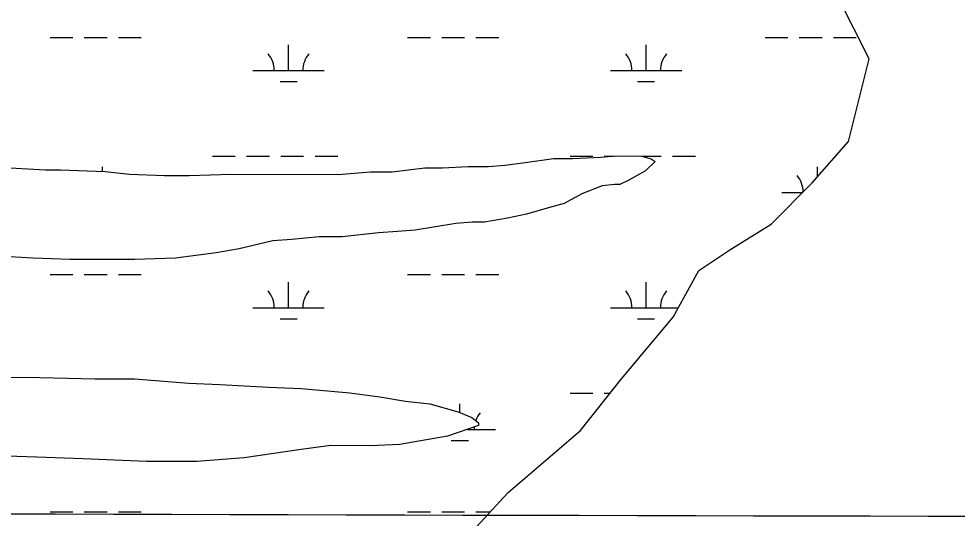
# Model space of a CAD drawing. Extents: x 3161564 to 3199464, y 849354 to 874788.
# Drawn here: x 3194344 to 3195661, y 866857 to 867558 of the extents above; entities that cross this region are included whole.
import ezdxf

# ---------------------------------------------------------------- set-up
doc = ezdxf.new("R2010")
doc.units = 0
for name, color, linetype in [('V-GRID-MAJR', 7, 'Continuous'), ('V-SITE-VEGE', 7, 'Continuous'), ('V-TOPO-SHOR', 7, 'Continuous'), ('V-WETL-SWMP', 7, 'Continuous')]:
    doc.layers.add(name, color=color, linetype=linetype)

msp = doc.modelspace()

# ---------------------------------------------------------------- linework, layer by layer
at = {"layer": 'V-GRID-MAJR'}
msp.add_spline([(3165799.846, 866945.01), (3171028.623, 866928.659), (3176257.404, 866913.068), (3181486.186, 866898.238), (3186714.971, 866884.169), (3191943.758, 866870.86), (3197172.5470000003, 866858.311), (3197172.548, 866858.311)], degree=3, dxfattribs=at)
at = {"layer": 'V-SITE-VEGE'}
for p, q in [((3195054.335, 867355.8699999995), (3195094.285, 867361.5109999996)), ((3195094.285, 867361.5109999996), (3195120.913, 867361.4659999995)), ((3195120.913, 867361.4659999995), (3195160.858, 867363.3009999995)), ((3195160.858, 867363.3009999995), (3195181.782, 867365.1679999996)), ((3195181.782, 867365.1679999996), (3195217.921, 867365.1069999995)), ((3195217.921, 867365.1069999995), (3195231.227, 867361.2809999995)), ((3195231.227, 867361.2809999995), (3195236.926, 867357.4679999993)), ((3194314.4520000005, 867349.5049999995), (3194381.0160000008, 867345.5899999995)), ((3194867.918, 867342.8719999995), (3194913.5760000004, 867348.4999999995)), ((3194913.5760000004, 867348.4999999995), (3194938.2990000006, 867348.4589999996)), ((3194938.2990000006, 867348.4589999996), (3194974.4400000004, 867350.2999999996)), ((3194974.4400000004, 867350.2999999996), (3195002.971, 867350.2529999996)), ((3195002.971, 867350.2529999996), (3195025.7980000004, 867352.1169999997)), ((3195025.7980000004, 867352.1169999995), (3195054.335, 867355.8699999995)), ((3195236.926, 867357.4679999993), (3195223.5920000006, 867344.1759999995)), ((3194381.0160000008, 867345.5899999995), (3194401.9360000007, 867345.5529999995)), ((3194401.9360000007, 867345.5529999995), (3194464.699, 867343.5479999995)), ((3194464.699, 867343.5479999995), (3194498.928000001, 867339.6849999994)), ((3194498.928000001, 867339.6849999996), (3194548.377, 867337.7009999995)), ((3194548.377, 867337.7009999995), (3194582.613, 867337.6429999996)), ((3194582.613, 867337.6429999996), (3194641.5770000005, 867339.4479999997)), ((3194641.5770000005, 867339.4479999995), (3194791.835, 867339.1959999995)), ((3194791.835, 867339.1959999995), (3194837.487, 867342.9209999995)), ((3194837.487, 867342.9209999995), (3194867.918, 867342.8719999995)), ((3195223.5920000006, 867344.1759999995), (3195198.8440000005, 867330.9029999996)), ((3195162.6930000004, 867323.3559999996), (3195134.1410000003, 867311.9919999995)), ((3195179.8140000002, 867325.2299999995), (3195162.6930000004, 867323.3559999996)), ((3195187.4200000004, 867325.2179999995), (3195179.8140000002, 867325.2299999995)), ((3195198.8440000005, 867330.9029999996), (3195187.4200000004, 867325.2179999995)), ((3195134.1410000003, 867311.9919999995), (3195109.395, 867298.7189999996)), ((3195109.395, 867298.7189999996), (3195088.465, 867293.0479999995)), ((3195056.115, 867283.5949999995), (3195029.4760000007, 867277.9319999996)), ((3195088.465, 867293.0479999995), (3195056.115, 867283.5949999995)), ((3194957.1860000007, 867270.4459999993), (3194900.1140000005, 867261.0319999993)), ((3194980.015, 867272.3079999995), (3194957.1860000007, 867270.4459999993)), ((3194997.134, 867272.2809999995), (3194980.015, 867272.3079999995)), ((3195029.4760000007, 867277.9319999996), (3194997.134, 867272.2809999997)), ((3194848.7550000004, 867257.3169999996), (3194797.3910000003, 867251.6949999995)), ((3194875.3850000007, 867259.1699999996), (3194848.7550000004, 867257.3169999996)), ((3194900.1140000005, 867261.0319999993), (3194875.3850000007, 867259.1699999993)), ((3194700.3810000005, 867246.1509999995), (3194652.812, 867234.8189999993)), ((3194727.0110000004, 867248.0079999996), (3194700.3810000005, 867246.1509999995)), ((3194765.057, 867251.7479999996), (3194727.0110000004, 867248.0079999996)), ((3194797.3910000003, 867251.6949999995), (3194765.057, 867251.7479999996)), ((3194620.468, 867229.1669999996), (3194563.3970000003, 867221.6549999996)), ((3194652.812, 867234.8189999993), (3194620.468, 867229.1669999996)), ((3194363.6900000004, 867221.9909999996), (3194291.4200000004, 867225.9129999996)), ((3194415.0390000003, 867220.0019999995), (3194363.6900000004, 867221.9909999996)), ((3194506.3350000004, 867219.8479999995), (3194415.0390000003, 867220.0019999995)), ((3194563.3970000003, 867221.6549999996), (3194506.3350000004, 867219.8479999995)), ((3194323.467, 867054.6829999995), (3194372.918, 867054.5989999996)), ((3194372.918, 867054.5989999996), (3194450.896, 867052.5659999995)), ((3194450.896, 867052.5659999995), (3194506.055, 867052.4759999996)), ((3194506.055, 867052.4759999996), (3194582.123, 867046.6409999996)), ((3194582.123, 867046.6409999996), (3194625.8670000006, 867044.6669999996)), ((3194625.8670000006, 867044.6669999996), (3194694.329, 867040.7469999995)), ((3194694.329, 867040.7469999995), (3194739.973, 867038.7679999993)), ((3194739.973, 867038.7679999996), (3194808.436, 867032.9479999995)), ((3194808.436, 867032.9479999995), (3194850.2700000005, 867027.1709999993)), ((3194850.2700000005, 867027.1709999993), (3194886.3990000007, 867021.4029999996)), ((3194886.3990000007, 867021.4029999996), (3194920.629, 867017.5429999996)), ((3194920.629, 867017.5429999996), (3194960.551, 867006.0639999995)), ((3194960.551, 867006.0639999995), (3194979.556, 866998.4249999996)), ((3194979.556, 866998.4249999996), (3194989.055, 866990.7999999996)), ((3194989.0550000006, 866990.7999999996), (3194989.0470000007, 866986.9969999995)), ((3194989.0470000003, 866986.9969999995), (3194945.2770000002, 866971.8539999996)), ((3194945.2770000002, 866971.8539999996), (3194878.688, 866960.5529999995)), ((3194739.832, 866953.1779999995), (3194659.9290000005, 866941.9019999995)), ((3194781.685, 866958.8139999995), (3194739.832, 866953.1779999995)), ((3194836.841, 866958.7199999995), (3194781.685, 866958.8139999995)), ((3194878.688, 866960.5529999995), (3194836.841, 866958.7199999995)), ((3194382.241, 866942.3669999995), (3194309.969, 866944.3899999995)), ((3194433.59, 866940.3779999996), (3194382.241, 866942.3669999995)), ((3194522.9770000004, 866936.4259999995), (3194433.59, 866940.3779999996)), ((3194659.9290000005, 866941.9019999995), (3194593.3510000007, 866936.3069999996)), ((3194593.3510000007, 866936.3069999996), (3194522.9770000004, 866936.4259999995))]:
    msp.add_line(p, q, dxfattribs=at)
at = {"layer": 'V-TOPO-SHOR'}
for p, q in [((3195054.3383041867, 867355.8751102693), (3195094.2892327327, 867361.5140586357)), ((3195094.2892327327, 867361.5140586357), (3195120.9171895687, 867361.4690274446)), ((3195120.9171895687, 867361.4690274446), (3195160.8611225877, 867363.303979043)), ((3195160.8611225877, 867363.303979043), (3195181.786086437, 867365.1709529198)), ((3195181.786086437, 867365.17095292), (3195217.9240278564, 867365.109910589)), ((3195217.9240278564, 867365.109910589), (3195231.2310107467, 867361.2838982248)), ((3195231.2310107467, 867361.2838982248), (3195236.9310059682, 867357.469894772)), ((3194314.457512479, 867349.5099833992), (3194381.02040904, 867345.5939086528)), ((3194867.922621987, 867342.8743399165), (3194913.579541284, 867348.5032815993)), ((3194913.579541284, 867348.5032815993), (3194938.304501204, 867348.4622526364)), ((3194938.304501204, 867348.4622526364), (3194974.445440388, 867350.3032086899)), ((3194974.445440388, 867350.3032086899), (3195002.97539414, 867350.2551752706)), ((3195002.97539414, 867350.2551752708), (3195025.8023549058, 867352.1191469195)), ((3195025.8023549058, 867352.1191469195), (3195054.3383041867, 867355.8751102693)), ((3195236.9310059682, 867357.469894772), (3195223.5950432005, 867344.1789216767)), ((3194381.02040904, 867345.5939086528), (3194401.9423751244, 867345.558884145)), ((3194401.9423751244, 867345.558884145), (3194464.704275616, 867343.5518122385)), ((3194464.704275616, 867343.5518122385), (3194498.933224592, 867339.6897753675)), ((3194498.933224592, 867339.6897753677), (3194548.3811466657, 867337.7047190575)), ((3194548.3811466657, 867337.7047190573), (3194582.6170911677, 867337.6476789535)), ((3194582.6170911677, 867337.6476789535), (3194641.580993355, 867339.4506082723)), ((3194641.580993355, 867339.4506082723), (3194791.8367497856, 867339.1984322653)), ((3194791.8367497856, 867339.1984322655), (3194837.490671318, 867342.9253755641)), ((3194837.490671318, 867342.9253755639), (3194867.922621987, 867342.8743399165)), ((3195223.5950432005, 867344.1789216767), (3195198.847098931, 867330.9069619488)), ((3195162.6961664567, 867323.3590107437), (3195134.1472261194, 867311.9950538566)), ((3195179.8171364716, 867325.232989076), (3195162.6961664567, 867323.3590107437)), ((3195187.4251241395, 867325.2199801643), (3195179.8171364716, 867325.232989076)), ((3195198.847098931, 867330.9069619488), (3195187.4251241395, 867325.2199801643)), ((3195134.1472261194, 867311.9950538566), (3195109.399281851, 867298.7230941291)), ((3195109.399281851, 867298.7230941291), (3195088.4683224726, 867293.0521234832)), ((3195056.119386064, 867283.597169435), (3195029.481435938, 867277.9352054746)), ((3195088.4683224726, 867293.0521234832), (3195056.119386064, 867283.597169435)), ((3194957.1935620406, 867270.4492965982), (3194900.118665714, 867261.0353715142)), ((3194980.0205228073, 867272.3122682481), (3194957.1935620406, 867270.4492965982)), ((3194997.1384950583, 867272.2842481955), (3194980.0205228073, 867272.3122682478)), ((3195029.481435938, 867277.9352054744), (3194997.1384950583, 867272.2842481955)), ((3194848.7587534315, 867257.3174349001), (3194797.395843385, 867251.6974999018)), ((3194875.389708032, 867259.1744020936), (3194848.7587534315, 867257.3174349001)), ((3194900.118665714, 867261.0353715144), (3194875.389708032, 867259.1744020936)), ((3194700.3860073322, 867246.1546183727), (3194652.817097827, 867234.8226837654)), ((3194727.016961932, 867248.0115855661), (3194700.3860073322, 867246.1546183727)), ((3194765.0628957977, 867251.7515377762), (3194727.016961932, 867248.0115855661)), ((3194797.395843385, 867251.6974999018), (3194765.0628957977, 867251.7515377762)), ((3194620.4741569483, 867229.1707264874), (3194563.402258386, 867221.6587997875)), ((3194652.817097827, 867234.8226837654), (3194620.4741569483, 867229.1707264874)), ((3194363.6955821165, 867221.9940337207), (3194291.4266948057, 867225.9191151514)), ((3194415.0455011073, 867220.005975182), (3194363.6955821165, 867221.9940337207)), ((3194506.340353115, 867219.8528682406), (3194415.0455011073, 867220.005975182)), ((3194563.402258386, 867221.6587997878), (3194506.340353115, 867219.8528682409)), ((3194323.4728436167, 867054.6872226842), (3194372.924763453, 867054.6041647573)), ((3194372.924763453, 867054.6041647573), (3194450.9016392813, 867052.5710750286)), ((3194450.9016392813, 867052.5710750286), (3194506.0595498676, 867052.4790104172)), ((3194506.0595498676, 867052.479010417), (3194582.12843325, 867046.6449261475)), ((3194582.12843325, 867046.6449261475), (3194625.8713645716, 867044.6698765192)), ((3194625.8713645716, 867044.6698765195), (3194694.335258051, 867040.750799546)), ((3194694.335258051, 867040.750799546), (3194739.98018629, 867038.7717476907)), ((3194739.98018629, 867038.7717476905), (3194808.441082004, 867032.9516723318)), ((3194808.441082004, 867032.9516723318), (3194850.2750208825, 867027.1746281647)), ((3194850.2750208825, 867027.1746281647), (3194886.40296901, 867021.4085906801)), ((3194886.40296901, 867021.4085906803), (3194920.6319179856, 867017.5465538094)), ((3194920.6319179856, 867017.5465538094), (3194960.5548666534, 867006.067516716)), ((3194960.5548666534, 867006.067516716), (3194979.561844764, 866998.4285008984)), ((3194979.561844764, 866998.4285008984), (3194989.0588382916, 866990.8044962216)), ((3194989.058838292, 866990.8044962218), (3194989.0518427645, 866987.0004994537)), ((3194989.0518427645, 866987.0004994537), (3194945.2809315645, 866971.8575636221)), ((3194945.2809315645, 866971.8575636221), (3194878.6930528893, 866960.5576512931)), ((3194739.836286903, 866953.1828203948), (3194659.9344298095, 866941.905923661)), ((3194781.6892123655, 866958.8187665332), (3194739.836286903, 866953.1828203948)), ((3194836.8461229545, 866958.726701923), (3194781.6892123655, 866958.8187665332)), ((3194878.6930528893, 866960.5576512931), (3194836.8461229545, 866958.7267019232)), ((3194382.245879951, 866942.3722489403), (3194309.973994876, 866944.3953319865)), ((3194433.595798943, 866940.3831904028), (3194382.245879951, 866942.3722489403)), ((3194522.9826585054, 866936.4290889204), (3194433.595798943, 866940.3831904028)), ((3194659.9344298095, 866941.905923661), (3194593.355544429, 866936.3110064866)), ((3194593.355544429, 866936.3110064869), (3194522.9826585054, 866936.4290889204))]:
    msp.add_line(p, q, dxfattribs=at)
at = {"layer": 'V-WETL-SWMP'}
for p, q in [((3195537.14693334, 867501.2756744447), (3195493.7359018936, 867588.163651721)), ((3194387.487070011, 867531.3680458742), (3194419.487044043, 867531.3680458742)), ((3194435.4870310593, 867531.3680458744), (3194467.4870050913, 867531.3680458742)), ((3194483.486992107, 867531.3680458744), (3194515.4869661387, 867531.3680458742)), ((3194889.394662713, 867531.3680458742), (3194921.3946367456, 867531.3680458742)), ((3194937.394623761, 867531.3680458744), (3194969.394597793, 867531.3680458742)), ((3194985.3945848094, 867531.3680458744), (3195017.3945588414, 867531.3680458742)), ((3195391.302255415, 867531.3680458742), (3195423.3022294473, 867531.3680458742)), ((3195439.3022164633, 867531.3680458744), (3195471.302190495, 867531.3680458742)), ((3195487.302177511, 867531.3680458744), (3195519.302151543, 867531.3680458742)), ((3194722.3308527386, 867484.9380655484), (3194722.330810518, 867520.938050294)), ((3195224.2384454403, 867484.9380655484), (3195224.2384032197, 867520.938050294)), ((3195508.2061161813, 867385.4248065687), (3195537.14693334, 867501.2756744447)), ((3194672.330893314, 867484.9380655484), (3194772.3308121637, 867484.9380655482)), ((3195174.2384860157, 867484.9380655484), (3195274.238404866, 867484.9380655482)), ((3194710.3308805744, 867469.5070720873), (3194734.3308610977, 867469.5070720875)), ((3195212.238473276, 867469.5070720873), (3195236.2384538, 867469.5070720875)), ((3195457.559266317, 867327.4989150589), (3195508.2061161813, 867385.4248065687)), ((3194615.4870802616, 867364.8671164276), (3194647.4870542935, 867364.8671164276)), ((3194663.48704131, 867364.8671164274), (3194695.487015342, 867364.8671164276)), ((3194711.487002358, 867364.8671164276), (3194743.48697639, 867364.8671164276)), ((3194759.486963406, 867364.8671164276), (3194791.486937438, 867364.8671164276)), ((3195054.3383041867, 867355.8751102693), (3195094.2892327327, 867361.5140586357)), ((3195094.2892327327, 867361.5140586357), (3195120.9171895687, 867361.4690274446)), ((3195117.3946729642, 867364.8671164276), (3195149.394646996, 867364.8671164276)), ((3195120.9171895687, 867361.4690274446), (3195160.8611225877, 867363.303979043)), ((3195160.8611225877, 867363.303979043), (3195181.786086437, 867365.1709529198)), ((3195165.394634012, 867364.8671164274), (3195178.38069995, 867364.8671164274)), ((3195181.786086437, 867365.17095292), (3195217.9240278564, 867365.109910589)), ((3195217.9240278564, 867365.109910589), (3195231.2310107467, 867361.2838982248)), ((3195218.768473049, 867364.8671164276), (3195245.394569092, 867364.8671164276)), ((3195231.2310107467, 867361.2838982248), (3195236.9310059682, 867357.469894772)), ((3195261.394556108, 867364.8671164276), (3195293.39453014, 867364.8671164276)), ((3194314.457512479, 867349.5099833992), (3194381.02040904, 867345.5939086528)), ((3194460.895230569, 867343.6736222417), (3194460.8952230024, 867350.1251226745)), ((3194867.922621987, 867342.8743399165), (3194913.579541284, 867348.5032815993)), ((3194913.579541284, 867348.5032815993), (3194938.304501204, 867348.4622526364)), ((3194938.304501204, 867348.4622526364), (3194974.445440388, 867350.3032086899)), ((3194962.8028161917, 867349.7101538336), (3194962.802815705, 867350.1251226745)), ((3194974.445440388, 867350.3032086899), (3195002.97539414, 867350.2551752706)), ((3195002.97539414, 867350.2551752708), (3195025.8023549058, 867352.1191469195)), ((3195025.8023549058, 867352.1191469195), (3195054.3383041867, 867355.8751102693)), ((3195236.9310059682, 867357.469894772), (3195223.5950432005, 867344.1789216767)), ((3195464.710425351, 867335.6778494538), (3195464.710408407, 867350.1251226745)), ((3194381.02040904, 867345.5939086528), (3194401.9423751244, 867345.558884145)), ((3194401.9423751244, 867345.558884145), (3194464.704275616, 867343.5518122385)), ((3194464.704275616, 867343.5518122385), (3194498.933224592, 867339.6897753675)), ((3194498.933224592, 867339.6897753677), (3194548.3811466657, 867337.7047190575)), ((3194548.3811466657, 867337.7047190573), (3194582.6170911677, 867337.6476789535)), ((3194582.6170911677, 867337.6476789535), (3194641.580993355, 867339.4506082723)), ((3194641.580993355, 867339.4506082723), (3194791.8367497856, 867339.1984322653)), ((3194791.8367497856, 867339.1984322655), (3194837.490671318, 867342.9253755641)), ((3194837.490671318, 867342.9253755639), (3194867.922621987, 867342.8743399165)), ((3195223.5950432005, 867344.1789216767), (3195198.847098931, 867330.9069619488)), ((3195162.6961664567, 867323.3590107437), (3195134.1472261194, 867311.9950538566)), ((3195179.8171364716, 867325.232989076), (3195162.6961664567, 867323.3590107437)), ((3195187.4251241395, 867325.2199801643), (3195179.8171364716, 867325.232989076)), ((3195198.847098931, 867330.9069619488), (3195187.4251241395, 867325.2199801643)), ((3195399.677428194, 867269.5740320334), (3195457.559266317, 867327.4989150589)), ((3195134.1472261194, 867311.9950538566), (3195109.399281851, 867298.7230941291)), ((3195414.7104912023, 867314.1251379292), (3195444.195427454, 867314.1251379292)), ((3195109.399281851, 867298.7230941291), (3195088.4683224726, 867293.0521234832)), ((3195056.119386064, 867283.597169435), (3195029.481435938, 867277.9352054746)), ((3195088.4683224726, 867293.0521234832), (3195056.119386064, 867283.597169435)), ((3194957.1935620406, 867270.4492965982), (3194900.118665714, 867261.0353715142)), ((3194980.0205228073, 867272.3122682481), (3194957.1935620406, 867270.4492965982)), ((3194997.1384950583, 867272.2842481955), (3194980.0205228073, 867272.3122682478)), ((3195029.481435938, 867277.9352054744), (3194997.1384950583, 867272.2842481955)), ((3195341.795564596, 867233.3701305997), (3195399.677428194, 867269.5740320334)), ((3194848.7587534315, 867257.3174349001), (3194797.395843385, 867251.6974999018)), ((3194875.389708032, 867259.1744020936), (3194848.7587534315, 867257.3174349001)), ((3194900.118665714, 867261.0353715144), (3194875.389708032, 867259.1744020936)), ((3194700.3860073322, 867246.1546183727), (3194652.817097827, 867234.8226837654)), ((3194727.016961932, 867248.0115855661), (3194700.3860073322, 867246.1546183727)), ((3194765.0628957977, 867251.7515377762), (3194727.016961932, 867248.0115855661)), ((3194797.395843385, 867251.6974999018), (3194765.0628957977, 867251.7515377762)), ((3194620.4741569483, 867229.1707264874), (3194563.402258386, 867221.6587997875)), ((3194652.817097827, 867234.8226837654), (3194620.4741569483, 867229.1707264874)), ((3195298.38366902, 867204.4082060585), (3195341.795564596, 867233.3701305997)), ((3194363.6955821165, 867221.9940337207), (3194291.4266948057, 867225.9191151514)), ((3194415.0455011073, 867220.005975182), (3194363.6955821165, 867221.9940337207)), ((3194506.340353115, 867219.8528682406), (3194415.0455011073, 867220.005975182)), ((3194563.402258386, 867221.6587997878), (3194506.340353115, 867219.8528682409)), ((3195262.2078041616, 867139.2413037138), (3195298.38366902, 867204.4082060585)), ((3194387.4874601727, 867198.6931868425), (3194419.487434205, 867198.6931868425)), ((3194435.4874212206, 867198.6931868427), (3194467.487395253, 867198.6931868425)), ((3194483.487382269, 867198.6931868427), (3194515.487356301, 867198.6931868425)), ((3194722.3312429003, 867152.2632065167), (3194722.3312006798, 867188.2631912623)), ((3194889.395052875, 867198.6931868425), (3194921.395026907, 867198.6931868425)), ((3194937.395013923, 867198.6931868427), (3194969.394987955, 867198.6931868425)), ((3194985.3949749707, 867198.6931868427), (3195017.394949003, 867198.6931868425)), ((3195224.2388356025, 867152.2632065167), (3195224.238793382, 867188.2631912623)), ((3194672.3312834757, 867152.2632065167), (3194772.3312023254, 867152.2632065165)), ((3195174.238876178, 867152.2632065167), (3195269.4366055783, 867152.2632065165)), ((3194710.3312707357, 867136.8322130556), (3194734.33125126, 867136.8322130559)), ((3195189.855023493, 867052.3534622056), (3195262.2078041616, 867139.2413037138)), ((3195212.238863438, 867136.8322130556), (3195236.2388439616, 867136.8322130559)), ((3194323.4728436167, 867054.6872226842), (3194372.924763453, 867054.6041647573)), ((3194372.924763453, 867054.6041647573), (3194450.9016392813, 867052.5710750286)), ((3194450.9016392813, 867052.5710750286), (3194506.0595498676, 867052.4790104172)), ((3194506.0595498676, 867052.479010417), (3194582.12843325, 867046.6449261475)), ((3194582.12843325, 867046.6449261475), (3194625.8713645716, 867044.6698765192)), ((3194625.8713645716, 867044.6698765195), (3194694.335258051, 867040.750799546)), ((3195131.9732023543, 866979.9465914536), (3195189.855023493, 867052.3534622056)), ((3194694.335258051, 867040.750799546), (3194739.98018629, 867038.7717476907)), ((3194739.98018629, 867038.7717476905), (3194808.441082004, 867032.9516723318)), ((3194808.441082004, 867032.9516723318), (3194850.2750208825, 867027.1746281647)), ((3195117.3950631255, 867032.192257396), (3195149.395037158, 867032.192257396)), ((3195165.395024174, 867032.1922573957), (3195173.7382207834, 867032.1922573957)), ((3194850.2750208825, 867027.1746281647), (3194886.40296901, 867021.4085906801)), ((3194886.40296901, 867021.4085906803), (3194920.6319179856, 867017.5465538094)), ((3194920.6319179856, 867017.5465538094), (3194960.5548666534, 867006.067516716)), ((3194962.803220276, 867005.1638902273), (3194962.803205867, 867017.4502636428)), ((3194960.5548666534, 867006.067516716), (3194979.561844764, 866998.4285008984)), ((3194979.561844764, 866998.4285008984), (3194989.0588382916, 866990.8044962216)), ((3194989.058838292, 866990.8044962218), (3194989.0518427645, 866987.0004994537)), ((3194989.0518427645, 866987.0004994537), (3194945.2809315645, 866971.8575636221)), ((3194973.0088367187, 866981.4502788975), (3195012.803207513, 866981.4502788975)), ((3195030.6794686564, 866893.0587838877), (3195131.9732023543, 866979.9465914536)), ((3194945.2809315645, 866971.8575636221), (3194878.6930528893, 866960.5576512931)), ((3194950.803275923, 866966.0192854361), (3194974.803256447, 866966.0192854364)), ((3194739.836286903, 866953.1828203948), (3194659.9344298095, 866941.905923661)), ((3194781.6892123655, 866958.8187665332), (3194739.836286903, 866953.1828203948)), ((3194836.8461229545, 866958.726701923), (3194781.6892123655, 866958.8187665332)), ((3194878.6930528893, 866960.5576512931), (3194836.8461229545, 866958.7267019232)), ((3194382.245879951, 866942.3722489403), (3194309.973994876, 866944.3953319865)), ((3194433.595798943, 866940.3831904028), (3194382.245879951, 866942.3722489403)), ((3194522.9826585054, 866936.4290889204), (3194433.595798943, 866940.3831904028)), ((3194659.9344298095, 866941.905923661), (3194593.355544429, 866936.3110064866)), ((3194593.355544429, 866936.3110064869), (3194522.9826585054, 866936.4290889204)), ((3194936.6207402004, 866791.6889801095), (3195030.6794686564, 866893.0587838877)), ((3194387.487850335, 866866.018327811), (3194419.487824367, 866866.018327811)), ((3194435.487811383, 866866.0183278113), (3194467.487785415, 866866.018327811)), ((3194483.4877724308, 866866.0183278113), (3194515.4877464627, 866866.018327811)), ((3194889.395443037, 866866.018327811), (3194921.395417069, 866866.018327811)), ((3194937.395404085, 866866.0183278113), (3194969.395378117, 866866.018327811)), ((3194985.395365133, 866866.0183278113), (3195005.589246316, 866866.018327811))]:
    msp.add_line(p, q, dxfattribs=at)
for centre, radius, start, end in [((3194667.0879609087, 867485.4128685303), 35.24628790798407, 359.2281796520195, 40.77183798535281), ((3194777.573743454, 867485.4128685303), 35.246287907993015, 139.22817724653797, 180.7718355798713), ((3195168.9955536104, 867485.4128685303), 35.24628790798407, 359.2281796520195, 40.77183798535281), ((3195279.4813361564, 867485.4128685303), 35.246287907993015, 139.22817724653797, 180.7718355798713), ((3195409.467558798, 867314.599940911), 35.24628790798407, 0.0714371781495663, 40.77183798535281), ((3194667.0883510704, 867152.7380094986), 35.24628790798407, 359.2281796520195, 40.77183798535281), ((3194777.574133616, 867152.7380094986), 35.246287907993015, 139.22817724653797, 180.7718355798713), ((3195168.9959437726, 867152.7380094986), 35.24628790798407, 359.2281796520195, 40.77183798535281), ((3195279.4817263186, 867152.7380094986), 35.246287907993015, 139.22817724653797, 180.7718355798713), ((3195018.0461388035, 866981.9250818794), 35.246287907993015, 139.22817724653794, 159.80911701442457), ((3195018.0461388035, 866981.9250818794), 35.246287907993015, 175.19004152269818, 180.7718355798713)]:
    msp.add_arc(centre, radius, start, end, dxfattribs=at)

doc.saveas('drawing.dxf')
